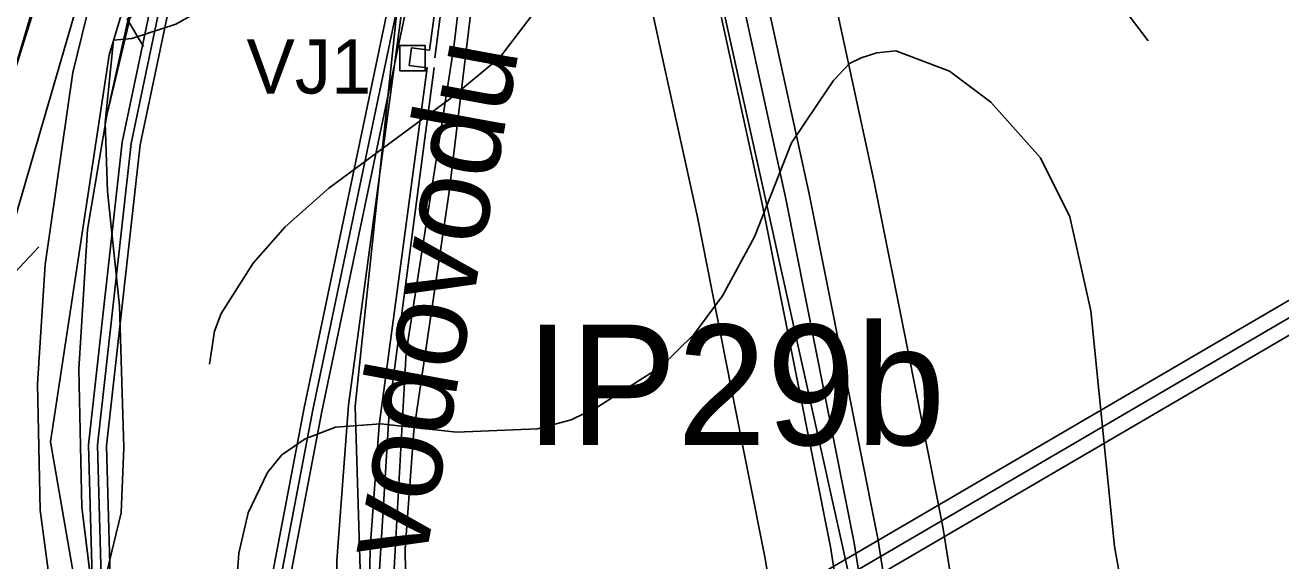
# Model space of a CAD drawing. Extents: x -1900516 to -575031, y -3809306 to -1157387.
# Drawn here: x -578473.4 to -578264.6, y -1159600.9 to -1159511.9 of the extents above; entities that cross this region are included whole.
import ezdxf

# ---------------------------------------------------------------- set-up
doc = ezdxf.new("R2010")
doc.units = 0
for name, color, linetype in [('01_DOPRAVA', 7, 'Continuous'), ('01_PARCELY_NÁVRH_PC', 7, 'Continuous'), ('01_PARCELY_NÁVRH_ŽP', 7, 'Continuous'), ('01_PRVKY PSZ', 7, 'Continuous'), ('01_VRSTEVNICE', 7, 'Continuous'), ('02_KULTURY STAV', 7, 'Continuous'), ('03_PC_NÁVRH', 7, 'Continuous'), ('03_PC_OBJEKTY_NÁVRH', 7, 'Continuous'), ('03_PC_OBJEKTY_STAV', 7, 'Continuous'), ('04_ZPF_OP_ORGAN', 7, 'Continuous'), ('05_VHO_MELIORACE', 7, 'Continuous'), ('06_ÚSES_BK', 7, 'Continuous'), ('06_ÚSES_IP', 7, 'Continuous'), ('07_ELEKTRO', 7, 'Continuous'), ('07_OCH_P A POPISY TI', 7, 'Continuous'), ('07_PLYNOVOD', 7, 'Continuous'), ('07_SDĚLOVACÍ', 7, 'Continuous'), ('07_VODOVOD', 7, 'Continuous')]:
    doc.layers.add(name, color=color, linetype=linetype)

msp = doc.modelspace()

# ---------------------------------------------------------------- linework, layer by layer
at = {"layer": '01_DOPRAVA'}
for points in [[(-578381.63, -1159928.58), (-578401.46, -1159875.03), (-578420.6, -1159815.06), (-578428.5, -1159789.11), (-578437.42, -1159756.85), (-578448.07, -1159714.94), (-578458.79, -1159664.27), (-578464.94, -1159637), (-578470.85, -1159592.5), (-578471.3, -1159571.51), (-578470.01, -1159551.67), (-578465.46, -1159519.77), (-578457.24, -1159486.3), (-578448.71, -1159456.76), (-578426.05, -1159403.1), (-578396.47, -1159339.24)], [(-578503.34, -1159590.9), (-578494.34, -1159574.72), (-578486.14, -1159564.83), (-578471.11, -1159548.76)]]:
    msp.add_lwpolyline(points, dxfattribs=at)
at = {"layer": '01_PARCELY_NÁVRH_PC'}
msp.add_lwpolyline([(-578409.92, -1159618.73), (-578410.19, -1159598.92), (-578408.73, -1159579.33), (-578402.89, -1159539.62), (-578398.12, -1159500.04), (-578392.07, -1159452.36), (-578391.41, -1159446.4), (-578389.24, -1159441.88), (-578397.84, -1159440.01), (-578396.6, -1159445.7), (-578397.78, -1159454.39), (-578403.47, -1159496.2), (-578403.89, -1159499.29), (-578406.14, -1159516.08), (-578409.12, -1159515.67), (-578409.5, -1159518.64), (-578406.53, -1159519.03), (-578409.17, -1159538.77), (-578414.5, -1159578.37), (-578416.01, -1159598.74), (-578416.21, -1159611.29)], dxfattribs=at)
at = {"layer": '01_PARCELY_NÁVRH_ŽP'}
msp.add_lwpolyline([(-578421.5, -1159614.48), (-578421.54, -1159600.88), (-578419.61, -1159575.08), (-578403.23, -1159453.65), (-578397.78, -1159454.39), (-578403.47, -1159496.2), (-578403.89, -1159499.29), (-578406.14, -1159516.08), (-578409.12, -1159515.67), (-578409.5, -1159518.64), (-578406.53, -1159519.03), (-578409.17, -1159538.77), (-578414.5, -1159578.37), (-578416.01, -1159598.74), (-578416.21, -1159611.29)], dxfattribs=at)
at = {"layer": '01_PRVKY PSZ'}
msp.add_lwpolyline([(-578411.08, -1159519.53), (-578406.86, -1159519.53), (-578406.86, -1159515.31), (-578411.08, -1159515.31)], close=True, dxfattribs=at)
at = {"layer": '01_VRSTEVNICE'}
for points in [[(-578278.59, -1159239.08), (-578289.22, -1159263.27), (-578294.88, -1159277.86), (-578296.49, -1159284.1), (-578298.45, -1159297.1), (-578300.82, -1159330.1), (-578300.96, -1159342.27), (-578302.78, -1159363.38), (-578304.18, -1159371.77), (-578307.54, -1159385.19), (-578312.71, -1159399.87), (-578317.32, -1159415.95), (-578318.58, -1159426.86), (-578318.3, -1159439.16), (-578313.55, -1159460.28), (-578308.23, -1159475.24), (-578299.98, -1159495.37), (-578294.39, -1159504.32), (-578286.7, -1159514.53)], [(-578405.97, -1159399.73), (-578395.62, -1159415.67), (-578391.85, -1159424.62), (-578387.65, -1159438.04), (-578384.59, -1159454.95), (-578382.06, -1159478.59), (-578381.5, -1159490.34), (-578382.2, -1159496.21), (-578385.45, -1159505.4), (-578394.46, -1159517.28), (-578402.61, -1159524.03), (-578422.89, -1159539), (-578430.16, -1159545.43), (-578435.47, -1159551.44), (-578440.79, -1159559.83), (-578441.9, -1159562.77), (-578442.74, -1159568.22)], [(-578475.6, -1159436.65), (-578469.87, -1159443.5), (-578466.37, -1159446.43), (-578458.96, -1159451.05), (-578438.83, -1159460.14), (-578434.49, -1159463.77), (-578430.72, -1159469.36), (-578427.22, -1159480.55), (-578427.5, -1159488.38), (-578430.02, -1159495.65), (-578436.59, -1159503.9), (-578441.76, -1159508.09), (-578448.33, -1159511.73), (-578455.61, -1159514.11), (-578458.68, -1159514.39), (-578460.08, -1159528.09), (-578459.66, -1159539.55), (-578457.7, -1159558.57), (-578456.98, -1159582.1), (-578457.42, -1159592.97), (-578461.06, -1159608.07), (-578467.63, -1159619.39), (-578473.22, -1159619.95), (-578478.26, -1159652.25)], [(-578438.27, -1159605.83), (-578437.85, -1159599.68), (-578436.31, -1159592.97), (-578433.09, -1159586.26), (-578430.72, -1159583.32), (-578426.8, -1159580.66), (-578421.77, -1159578.7), (-578414.22, -1159578.15), (-578401.64, -1159579.54), (-578388.21, -1159578.98), (-578382.57, -1159577.48), (-578378.15, -1159575.35), (-578367.66, -1159568.64), (-578362.2, -1159563.32), (-578357.45, -1159556.89), (-578352.14, -1159547.1), (-578345.99, -1159531.45), (-578341.56, -1159524.85), (-578338.99, -1159521.1), (-578336.34, -1159518.3), (-578334.38, -1159517.32), (-578331.79, -1159516.49), (-578328.65, -1159516.2), (-578319.7, -1159519.56), (-578312.85, -1159524.73), (-578304.6, -1159533.96), (-578299.7, -1159543.75), (-578296.21, -1159559.41), (-578292.3, -1159598.56), (-578285.58, -1159635.47)]]:
    msp.add_lwpolyline(points, dxfattribs=at)
at = {"layer": '02_KULTURY STAV'}
for points in [[(-578458.33, -1159637.64), (-578463.95, -1159591.99), (-578464.45, -1159569.06), (-578462.99, -1159545.89), (-578459.78, -1159526.86), (-578456.17, -1159511.78), (-578451.06, -1159487.72), (-578440.39, -1159456.21), (-578432.68, -1159435.47), (-578423.9, -1159433.52), (-578414.7, -1159408.92), (-578402.26, -1159386.57), (-578397.76, -1159380.76), (-578389.04, -1159376.04), (-578380.71, -1159374.06), (-578361.11, -1159374.97), (-578329.43, -1159376.61), (-578198.23, -1159385.37), (-578170.08, -1159388.04), (-578093.79, -1159393.53), (-578084.69, -1159396.84)], [(-578476.74, -1159524.74), (-578467.28, -1159492.85), (-578455.69, -1159455.1), (-578450.06, -1159439.73), (-578446.67, -1159434.46), (-578437.98, -1159412.45), (-578436.72, -1159409.18), (-578435.06, -1159404.87), (-578434.07, -1159402.3), (-578432.67, -1159398.28), (-578431.91, -1159396.61), (-578426.96, -1159397.22), (-578418.74, -1159402.89), (-578428.1, -1159422.39), (-578432.68, -1159435.47), (-578440.39, -1159456.21), (-578451.06, -1159487.72), (-578456.17, -1159511.78), (-578459.78, -1159526.86), (-578462.99, -1159545.89), (-578464.45, -1159569.06), (-578463.95, -1159591.99), (-578458.33, -1159637.64)], [(-578478.12, -1159430.27), (-578459.94, -1159436.73), (-578450.06, -1159439.73), (-578455.69, -1159455.1), (-578467.28, -1159492.85), (-578476.74, -1159524.74)]]:
    msp.add_lwpolyline(points, dxfattribs=at)
at = {"layer": '03_PC_NÁVRH'}
msp.add_lwpolyline([(-578393.18, -1159440.59), (-578397.25, -1159474.81), (-578402.08, -1159515.53), (-578410.04, -1159566.32), (-578412.65, -1159613.17), (-578407.73, -1159656.21), (-578396.32, -1159696.64), (-578395.6, -1159712.81), (-578397.8, -1159723.82), (-578415.59, -1159753.37), (-578419.53, -1159766.17), (-578419.05, -1159779.62), (-578416.03, -1159795.04), (-578401.25, -1159840.38), (-578392.25, -1159867.48), (-578371.15, -1159929.82)], dxfattribs=at)
at = {"layer": '03_PC_OBJEKTY_NÁVRH'}
for points in [[(-578395.49, -1159441.98), (-578405.28, -1159517.32)], [(-578412.24, -1159639.54), (-578415, -1159611.43), (-578412.8, -1159575.39), (-578405.37, -1159518.94)]]:
    msp.add_lwpolyline(points, dxfattribs=at)
at = {"layer": '03_PC_OBJEKTY_STAV'}
msp.add_lwpolyline([(-578451.88, -1159508.19), (-578456.42, -1159510.94), (-578453.67, -1159515.48)], dxfattribs=at)
at = {"layer": '04_ZPF_OP_ORGAN'}
for points in [[(-578085.88, -1159397.54), (-578096.34, -1159394.57), (-578198.23, -1159385.37), (-578241.17, -1159384.64), (-578264.62, -1159382.96), (-578329.43, -1159376.61), (-578380.01, -1159374.81), (-578388.35, -1159376.69), (-578397.24, -1159381.24), (-578402.26, -1159386.57), (-578414.7, -1159408.92), (-578423.9, -1159433.52), (-578425.55, -1159435.66), (-578432.82, -1159435.85), (-578436.54, -1159445.84), (-578440.39, -1159456.21), (-578451.06, -1159487.72), (-578459.78, -1159526.86), (-578462.99, -1159545.89), (-578464.45, -1159569.06), (-578463.95, -1159591.99), (-578461.14, -1159614.82)], [(-578085.88, -1159397.54), (-578096.34, -1159394.57), (-578198.23, -1159385.37), (-578241.17, -1159384.64), (-578264.62, -1159382.96), (-578329.43, -1159376.61), (-578380.01, -1159374.81), (-578388.35, -1159376.69), (-578397.24, -1159381.24), (-578402.26, -1159386.57), (-578414.7, -1159408.92), (-578423.9, -1159433.52), (-578425.55, -1159435.66), (-578432.82, -1159435.85), (-578436.54, -1159445.84), (-578440.39, -1159456.21), (-578451.06, -1159487.72), (-578459.78, -1159526.86), (-578462.99, -1159545.89), (-578464.45, -1159569.06), (-578463.95, -1159591.99), (-578461.14, -1159614.82)], [(-578538.43, -1159406.49), (-578459.94, -1159436.73), (-578450.06, -1159439.73), (-578476.74, -1159524.74)], [(-578476.74, -1159524.74), (-578450.06, -1159439.73), (-578459.94, -1159436.73), (-578538.43, -1159406.49)]]:
    msp.add_lwpolyline(points, dxfattribs=at)
at = {"layer": '05_VHO_MELIORACE'}
msp.add_lwpolyline([(-578064.01, -1159434.19), (-578145.81, -1159437.98), (-578157.19, -1159395.7), (-578163.81, -1159356.79), (-578364.03, -1159349.06), (-578372.79, -1159392.45), (-578372.79, -1159439.61), (-578350.04, -1159542.05), (-578327.29, -1159644.49), (-578308.32, -1159765.38), (-578289.35, -1159886.27), (-578266.61, -1159994.12)], dxfattribs=at)
at = {"layer": '06_ÚSES_BK'}
msp.add_line((-578449.08, -1159454.72), (-578479.96, -1159560.78), dxfattribs=at)
at = {"layer": '06_ÚSES_IP'}
msp.add_lwpolyline([(-578400.5, -1159454.02), (-578408.65, -1159481.83), (-578418.52, -1159575.23), (-578416.79, -1159631.31), (-578399.35, -1159711.06), (-578425.44, -1159770.26)], dxfattribs=at)
at = {"layer": '07_ELEKTRO'}
msp.add_lwpolyline([(-578448.58, -1159699.4), (-578458.87, -1159640.28), (-578469.15, -1159581.17), (-578459.4, -1159516.91), (-578440.8, -1159454.63), (-578413.71, -1159395.54)], dxfattribs=at)
at = {"layer": '07_OCH_P A POPISY TI'}
for p, q in [((-578373.6, -1159488.96), (-578367.61, -1159516.4)), ((-578332.26, -1159537.71), (-578338.28, -1159510.11)), ((-578367.61, -1159516.4), (-578361.62, -1159543.84)), ((-578326.52, -1159566.5), (-578332.26, -1159537.71)), ((-578361.62, -1159543.84), (-578355.98, -1159572.19)), ((-578320.79, -1159595.29), (-578326.52, -1159566.5)), ((-578355.98, -1159572.19), (-578350.33, -1159600.55)), ((-578316.35, -1159623.64), (-578320.79, -1159595.29)), ((-578350.33, -1159600.55), (-578345.97, -1159628.37))]:
    msp.add_line(p, q, dxfattribs=at)
for points in [[(-577437.53, -1159075.36), (-578440.14, -1159660.93), (-578434.97, -1159683.06)], [(-577435.01, -1159079.68), (-578434.43, -1159663.38), (-578430.1, -1159681.92)], [(-578367.69, -1159996.88), (-578414.33, -1159866), (-578437.49, -1159790.84), (-578450.4, -1159737.43), (-578467.33, -1159663.94), (-578449.26, -1159659.77), (-578459, -1159611.37), (-578459.82, -1159581.79), (-578454.27, -1159531.8), (-578447.61, -1159500.15), (-578436.5, -1159459.59), (-578420.65, -1159419.22), (-578411.21, -1159397.99), (-578399.15, -1159370.05), (-578388.72, -1159374.42), (-578381.25, -1159359.41), (-578358.96, -1159279.73), (-578358.83, -1159278.83), (-578355.41, -1159250.74), (-578360.53, -1159217.28), (-578361.43, -1159211.35), (-578361.8, -1159208.93), (-578366.18, -1159208.35)], [(-578370.52, -1159997.89), (-578417.17, -1159866.94), (-578440.39, -1159791.63), (-578453.31, -1159738.12), (-578470.92, -1159661.69), (-578452.78, -1159657.5), (-578461.99, -1159611.71), (-578462.83, -1159581.66), (-578457.24, -1159531.33), (-578450.53, -1159499.45), (-578439.35, -1159458.64), (-578423.42, -1159418.06), (-578413.95, -1159396.79), (-578400.73, -1159366.13), (-578390.16, -1159370.57), (-578384.06, -1159358.33), (-578361.9, -1159279.11), (-578361.8, -1159278.43), (-578358.44, -1159250.79), (-578363.49, -1159217.74), (-578364.4, -1159211.81), (-578364.43, -1159211.61), (-578366.58, -1159211.33)], [(-578435.15, -1159685.42), (-578439.86, -1159686.5), (-578444.03, -1159663.7), (-578441.73, -1159652.76), (-578427, -1159575.52), (-578398.39, -1159439), (-578382.5, -1159352.79), (-578366.8, -1159245.28), (-578366.5, -1159243.28)], [(-578435.82, -1159682.49), (-578437.48, -1159682.87), (-578440.98, -1159663.74), (-578438.79, -1159653.35), (-578424.06, -1159576.11), (-578395.44, -1159439.58), (-578379.54, -1159353.28), (-578363.83, -1159245.72), (-578363.53, -1159243.72)], [(-578293.45, -1159956.59), (-578299.78, -1159903.98), (-578306.64, -1159848.59), (-578313.85, -1159793.3), (-578320.15, -1159739.71), (-578323.5, -1159711.54), (-578330.72, -1159654.65), (-578339.5, -1159598.62), (-578350.86, -1159541.59), (-578362.86, -1159486.6), (-578374.87, -1159432.51), (-578384.66, -1159387.54), (-578398.62, -1159368.97), (-578397.23, -1159364.06), (-578396.99, -1159363.22), (-578396.66, -1159362.06), (-578396.47, -1159361.32)], [(-578285.51, -1159955.63), (-578291.84, -1159903.02), (-578298.7, -1159847.59), (-578305.91, -1159792.32), (-578312.21, -1159738.77), (-578315.56, -1159710.56), (-578322.8, -1159653.53), (-578331.62, -1159597.22), (-578343.02, -1159539.95), (-578355.04, -1159484.88), (-578367.05, -1159430.79), (-578377.22, -1159384.12), (-578389.84, -1159367.33), (-578389.53, -1159366.24), (-578389.29, -1159365.4), (-578388.94, -1159364.14), (-578388.73, -1159363.34)]]:
    msp.add_lwpolyline(points, dxfattribs=at)
at = {"layer": '07_PLYNOVOD'}
msp.add_lwpolyline([(-578289.48, -1159956.11), (-578295.81, -1159903.5), (-578302.67, -1159848.09), (-578309.88, -1159792.81), (-578316.18, -1159739.24), (-578319.53, -1159711.05), (-578326.76, -1159654.09), (-578335.56, -1159597.92), (-578346.94, -1159540.77), (-578358.95, -1159485.74), (-578370.96, -1159431.65), (-578380.94, -1159385.83), (-578394.23, -1159368.15), (-578393.38, -1159365.15), (-578393.14, -1159364.31), (-578392.8, -1159363.1), (-578392.6, -1159362.33)], dxfattribs=at)
at = {"layer": '07_SDĚLOVACÍ'}
msp.add_lwpolyline([(-578369.1, -1159997.39), (-578415.75, -1159866.47), (-578438.94, -1159791.24), (-578451.85, -1159737.77), (-578469.12, -1159662.81), (-578451.02, -1159658.63), (-578460.49, -1159611.54), (-578461.33, -1159581.73), (-578455.76, -1159531.57), (-578449.07, -1159499.8), (-578437.93, -1159459.12), (-578422.04, -1159418.64), (-578412.58, -1159397.39), (-578399.94, -1159368.09), (-578389.44, -1159372.49), (-578382.66, -1159358.87), (-578360.43, -1159279.42), (-578360.31, -1159278.63), (-578356.93, -1159250.77), (-578362.01, -1159217.51), (-578362.92, -1159211.58), (-578363.12, -1159210.27), (-578366.38, -1159209.84)], dxfattribs=at)
at = {"layer": '07_VODOVOD'}
for points in [[(-577436.27, -1159077.52), (-578437.28, -1159662.16), (-578432.54, -1159682.49)], [(-578435.48, -1159683.96), (-578438.67, -1159684.69), (-578442.51, -1159663.72), (-578440.26, -1159653.05), (-578425.53, -1159575.81), (-578396.92, -1159439.29), (-578381.02, -1159353.04), (-578365.31, -1159245.5), (-578365.02, -1159243.5)]]:
    msp.add_lwpolyline(points, dxfattribs=at)

# ---------------------------------------------------------------- texts
at = {"layer": '01_PRVKY PSZ'}
msp.add_text('VJ1', height=9, dxfattribs=at).set_placement((-578436.56, -1159523.28))
at = {"layer": '06_ÚSES_IP'}
msp.add_text('IP29b', height=20, dxfattribs=at).set_placement((-578390.27, -1159581.69))
at = {"layer": '07_OCH_P A POPISY TI'}
msp.add_text('OP vodovodu (1,5 m)', height=15, rotation=79.5818, dxfattribs=at).set_placement((-578413.22, -1159635.57))

doc.saveas('drawing.dxf')
